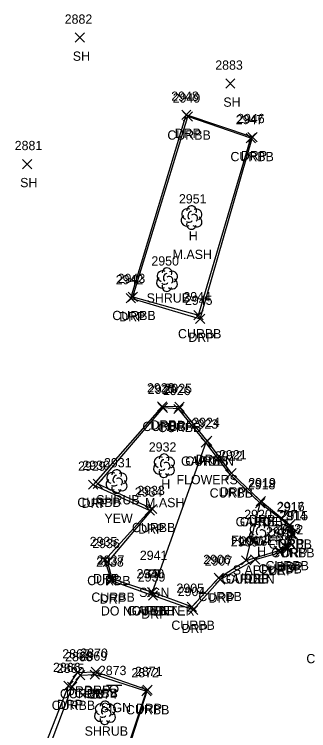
# Model space of a CAD drawing. Extents: x 1477930 to 1480780, y 774090 to 784647.
# Drawn here: x 1479406.8 to 1479470.3, y 775167.1 to 775321.8 of the extents above; entities that cross this region are included whole.
import ezdxf

# ---------------------------------------------------------------- set-up
doc = ezdxf.new("R2010")
doc.units = 0
for name, color, linetype in [('L_A', 7, 'Continuous'), ('L_C', 7, 'Continuous'), ('L_I', 7, 'Continuous'), ('L_TIC', 7, 'Continuous'), ('LAPB', 7, 'Continuous'), ('LSH', 7, 'Continuous'), ('LTD', 7, 'Continuous'), ('R_A', 7, 'Continuous'), ('R_C', 7, 'Continuous'), ('R_I', 7, 'Continuous'), ('R_TIC', 7, 'Continuous'), ('RC', 7, 'Continuous'), ('RDP', 7, 'Continuous'), ('S_A', 7, 'Continuous'), ('S_C', 7, 'Continuous'), ('S_I', 7, 'Continuous'), ('SSGN', 7, 'Continuous')]:
    doc.layers.add(name, color=color, linetype=linetype)

msp = doc.modelspace()

# ---------------------------------------------------------------- linework, layer by layer
at = {"layer": 'L_TIC'}
for points in [[(1479419.9, 775315.79), (1479421.9, 775317.79)], [(1479421.9, 775315.79), (1479419.9, 775317.79)], [(1479452.39, 775305.86), (1479454.39, 775307.86)], [(1479454.39, 775305.86), (1479452.39, 775307.86)], [(1479408.54, 775288.49), (1479410.54, 775290.49)], [(1479410.54, 775288.49), (1479408.54, 775290.49)], [(1479447.07, 775228.34), (1479449.07, 775230.34)], [(1479449.07, 775228.34), (1479447.07, 775230.34)], [(1479458.85, 775215.25), (1479460.85, 775217.25)], [(1479460.85, 775215.25), (1479458.85, 775217.25)], [(1479455.83, 775202.91), (1479457.83, 775204.91)], [(1479457.83, 775202.91), (1479455.83, 775204.91)], [(1479435.49, 775196.03), (1479437.49, 775198.03)], [(1479437.49, 775196.03), (1479435.49, 775198.03)]]:
    msp.add_lwpolyline(points, dxfattribs=at)
at = {"layer": 'LAPB'}
for points in [[(1479448.07, 775229.34), (1479436.49, 775197.03)], [(1479456.83, 775203.91), (1479459.85, 775216.25)]]:
    msp.add_lwpolyline(points, dxfattribs=at)
at = {"layer": 'LSH'}
for p, q in [((1479439.69, 775264.57), (1479439.69, 775264.57)), ((1479439.69, 775264.57), (1479439.69, 775264.57)), ((1479428.82, 775220.99), (1479428.82, 775220.99)), ((1479428.82, 775220.99), (1479428.82, 775220.99)), ((1479426.32, 775171.04), (1479426.32, 775171.04)), ((1479426.32, 775171.04), (1479426.32, 775171.04))]:
    msp.add_line(p, q, dxfattribs=at)
for centre in [(1479439.74, 775266), (1479428.86, 775222.42), (1479426.37, 775172.47)]:
    msp.add_arc(centre, 1.05, 335.5272, 180.9563, dxfattribs=at)
for centre, major_axis, ratio, start_param, end_param in [((1479438.9, 775265.23), (1.21, -0.51), 0.895232, 1.570796, 4.712389), ((1479440.74, 775265.15), (-1.14, -0.48), 0.949671, 1.570796, 4.712389), ((1479438.61, 775263.86), (0.58, -1.04), 0.959034, 3.141593, 6.283185), ((1479439.49, 775265.03), (-0.208, -0.792), 0.645439, 3.141593, 6.283185), ((1479440.19, 775264.4), (-0.5, 0.667), 0.989748, 3.141593, 6.283185), ((1479440.69, 775263.73), (-1.09, 0.79), 0.841452, 1.570796, 4.712389), ((1479439.7, 775263.07), (0.26, 1.06), 0.942809, 1.570796, 4.712389), ((1479439.24, 775263.82), (-0.625, -0.083), 0.423636, 0, 3.141593), ((1479428.02, 775221.65), (1.21, -0.51), 0.895232, 1.570796, 4.712389), ((1479429.86, 775221.57), (-1.14, -0.48), 0.949671, 1.570796, 4.712389), ((1479427.73, 775220.28), (0.58, -1.04), 0.959034, 3.141593, 6.283185), ((1479428.61, 775221.44), (-0.208, -0.792), 0.645439, 3.141593, 6.283185), ((1479429.32, 775220.82), (-0.5, 0.667), 0.989748, 3.141593, 6.283185), ((1479428.82, 775219.49), (0.26, 1.06), 0.942809, 1.570796, 4.712389), ((1479428.36, 775220.24), (-0.625, -0.083), 0.423636, 0, 3.141593), ((1479429.82, 775220.15), (-1.09, 0.79), 0.841452, 1.570796, 4.712389), ((1479425.53, 775171.71), (1.21, -0.51), 0.895232, 1.570796, 4.712389), ((1479426.11, 775171.5), (-0.208, -0.792), 0.645439, 3.141593, 6.283185), ((1479426.82, 775170.87), (-0.5, 0.667), 0.989748, 3.141593, 6.283185), ((1479427.36, 775171.62), (-1.14, -0.48), 0.949671, 1.570796, 4.712389), ((1479425.24, 775170.33), (0.58, -1.04), 0.959034, 3.141593, 6.283185), ((1479425.86, 775170.29), (-0.625, -0.083), 0.423636, 0, 3.141593), ((1479427.32, 775170.21), (-1.09, 0.79), 0.841452, 1.570796, 4.712389), ((1479426.32, 775169.54), (0.26, 1.06), 0.942809, 1.570796, 4.712389)]:
    msp.add_ellipse(centre, major_axis=major_axis, ratio=ratio, start_param=start_param, end_param=end_param, dxfattribs=at)
at = {"layer": 'LTD'}
for p, q in [((1479444.99, 775277.98), (1479444.99, 775277.98)), ((1479444.99, 775277.98), (1479444.99, 775277.98)), ((1479439.05, 775224.39), (1479439.05, 775224.39)), ((1479439.05, 775224.39), (1479439.05, 775224.39)), ((1479459.72, 775209.83), (1479459.72, 775209.83)), ((1479459.72, 775209.83), (1479459.72, 775209.83))]:
    msp.add_line(p, q, dxfattribs=at)
for centre in [(1479445.03, 775279.41), (1479439.1, 775225.83), (1479459.77, 775211.26)]:
    msp.add_arc(centre, 1.05, 335.5272, 180.9563, dxfattribs=at)
for centre, major_axis, ratio, start_param, end_param in [((1479444.2, 775278.64), (1.21, -0.51), 0.895232, 1.570796, 4.712389), ((1479446.03, 775278.56), (-1.14, -0.48), 0.949671, 1.570796, 4.712389), ((1479444.78, 775278.43), (-0.208, -0.792), 0.645439, 3.141593, 6.283185), ((1479445.49, 775277.81), (-0.5, 0.667), 0.989748, 3.141593, 6.283185), ((1479443.9, 775277.27), (0.58, -1.04), 0.959034, 3.141593, 6.283185), ((1479444.53, 775277.23), (-0.625, -0.083), 0.423636, 0, 3.141593), ((1479445.99, 775277.14), (-1.09, 0.79), 0.841452, 1.570796, 4.712389), ((1479444.99, 775276.48), (0.26, 1.06), 0.942809, 1.570796, 4.712389), ((1479438.26, 775225.06), (1.21, -0.51), 0.895232, 1.570796, 4.712389), ((1479440.09, 775224.98), (-1.14, -0.48), 0.949671, 1.570796, 4.712389), ((1479437.97, 775223.69), (0.58, -1.04), 0.959034, 3.141593, 6.283185), ((1479438.84, 775224.85), (-0.208, -0.792), 0.645439, 3.141593, 6.283185), ((1479439.55, 775224.23), (-0.5, 0.667), 0.989748, 3.141593, 6.283185), ((1479440.05, 775223.56), (-1.09, 0.79), 0.841452, 1.570796, 4.712389), ((1479439.05, 775222.89), (0.26, 1.06), 0.942809, 1.570796, 4.712389), ((1479438.59, 775223.64), (-0.625, -0.083), 0.423636, 0, 3.141593), ((1479458.93, 775210.5), (1.21, -0.51), 0.895232, 1.570796, 4.712389), ((1479459.51, 775210.29), (-0.208, -0.792), 0.645439, 3.141593, 6.283185), ((1479460.22, 775209.66), (-0.5, 0.667), 0.989748, 3.141593, 6.283185), ((1479460.76, 775210.41), (-1.14, -0.48), 0.949671, 1.570796, 4.712389), ((1479458.64, 775209.12), (0.58, -1.04), 0.959034, 3.141593, 6.283185), ((1479459.26, 775209.08), (-0.625, -0.083), 0.423636, 0, 3.141593), ((1479460.72, 775209), (-1.09, 0.79), 0.841452, 1.570796, 4.712389), ((1479459.72, 775208.33), (0.26, 1.06), 0.942809, 1.570796, 4.712389)]:
    msp.add_ellipse(centre, major_axis=major_axis, ratio=ratio, start_param=start_param, end_param=end_param, dxfattribs=at)
at = {"layer": 'R_TIC'}
for points in [[(1479442.89, 775299.14), (1479444.89, 775301.14)], [(1479444.89, 775299.14), (1479442.89, 775301.14)], [(1479442.89, 775299.14), (1479444.89, 775301.14)], [(1479444.89, 775299.14), (1479442.89, 775301.14)], [(1479443.22, 775298.75), (1479445.22, 775300.75)], [(1479445.22, 775298.75), (1479443.22, 775300.75)], [(1479443.22, 775298.75), (1479445.22, 775300.75)], [(1479445.22, 775298.75), (1479443.22, 775300.75)], [(1479456.82, 775294.1), (1479458.82, 775296.1)], [(1479458.82, 775294.1), (1479456.82, 775296.1)], [(1479457.17, 775294.32), (1479459.17, 775296.32)], [(1479459.17, 775294.32), (1479457.17, 775296.32)], [(1479430.92, 775259.53), (1479432.92, 775261.53)], [(1479432.92, 775259.53), (1479430.92, 775261.53)], [(1479430.92, 775259.53), (1479432.92, 775261.53)], [(1479432.92, 775259.53), (1479430.92, 775261.53)], [(1479431.33, 775259.79), (1479433.33, 775261.79)], [(1479433.33, 775259.79), (1479431.33, 775261.79)], [(1479431.33, 775259.79), (1479433.33, 775261.79)], [(1479433.33, 775259.79), (1479431.33, 775261.79)], [(1479445.51, 775255.85), (1479447.51, 775257.85)], [(1479447.51, 775255.85), (1479445.51, 775257.85)], [(1479445.85, 775255.08), (1479447.85, 775257.08)], [(1479447.85, 775255.08), (1479445.85, 775257.08)], [(1479437.65, 775236.16), (1479439.65, 775238.16)], [(1479439.65, 775236.16), (1479437.65, 775238.16)], [(1479437.84, 775235.83), (1479439.84, 775237.83)], [(1479439.84, 775235.83), (1479437.84, 775237.83)], [(1479441.18, 775235.6), (1479443.18, 775237.6)], [(1479443.18, 775235.6), (1479441.18, 775237.6)], [(1479441.43, 775236.04), (1479443.43, 775238.04)], [(1479443.43, 775236.04), (1479441.43, 775238.04)], [(1479447.42, 775228.71), (1479449.42, 775230.71)], [(1479449.42, 775228.71), (1479447.42, 775230.71)], [(1479447.07, 775228.34), (1479449.07, 775230.34)], [(1479449.07, 775228.34), (1479447.07, 775230.34)], [(1479452.33, 775221.46), (1479454.33, 775223.46)], [(1479454.33, 775221.46), (1479452.33, 775223.46)], [(1479452.64, 775221.71), (1479454.64, 775223.71)], [(1479454.64, 775221.71), (1479452.64, 775223.71)], [(1479422.79, 775219.25), (1479424.79, 775221.25)], [(1479424.79, 775219.25), (1479422.79, 775221.25)], [(1479423.79, 775219.44), (1479425.79, 775221.44)], [(1479425.79, 775219.44), (1479423.79, 775221.44)], [(1479458.85, 775215.25), (1479460.85, 775217.25)], [(1479460.85, 775215.25), (1479458.85, 775217.25)], [(1479458.95, 775215.68), (1479460.95, 775217.68)], [(1479460.95, 775215.68), (1479458.95, 775217.68)], [(1479435.02, 775213.68), (1479437.02, 775215.68)], [(1479437.02, 775213.68), (1479435.02, 775215.68)], [(1479435.56, 775214), (1479437.56, 775216)], [(1479437.56, 775214), (1479435.56, 775216)], [(1479465.06, 775210.43), (1479467.06, 775212.43)], [(1479467.06, 775210.43), (1479465.06, 775212.43)], [(1479465.22, 775210.54), (1479467.22, 775212.54)], [(1479467.22, 775210.54), (1479465.22, 775212.54)], [(1479465.61, 775208.55), (1479467.61, 775210.55)], [(1479467.61, 775208.55), (1479465.61, 775210.55)], [(1479465.91, 775208.55), (1479467.91, 775210.55)], [(1479467.91, 775208.55), (1479465.91, 775210.55)], [(1479464.4, 775205.77), (1479466.4, 775207.77)], [(1479466.4, 775205.77), (1479464.4, 775207.77)], [(1479464.84, 775205.56), (1479466.84, 775207.56)], [(1479466.84, 775205.56), (1479464.84, 775207.56)], [(1479462.87, 775205.07), (1479464.87, 775207.07)], [(1479464.87, 775205.07), (1479462.87, 775207.07)], [(1479463.09, 775204.64), (1479465.09, 775206.64)], [(1479465.09, 775204.64), (1479463.09, 775206.64)], [(1479425.29, 775202.98), (1479427.29, 775204.98)], [(1479427.29, 775202.98), (1479425.29, 775204.98)], [(1479425.91, 775202.55), (1479427.91, 775204.55)], [(1479427.91, 775202.55), (1479425.91, 775204.55)], [(1479455.83, 775202.91), (1479457.83, 775204.91)], [(1479457.83, 775202.91), (1479455.83, 775204.91)], [(1479457.76, 775203.07), (1479459.76, 775205.07)], [(1479459.76, 775203.07), (1479457.76, 775205.07)], [(1479449.92, 775199.11), (1479451.92, 775201.11)], [(1479451.92, 775199.11), (1479449.92, 775201.11)], [(1479426.7, 775198.57), (1479428.7, 775200.57)], [(1479428.7, 775198.57), (1479426.7, 775200.57)], [(1479426.82, 775198.96), (1479428.82, 775200.96)], [(1479428.82, 775198.96), (1479426.82, 775200.96)], [(1479450.2, 775198.78), (1479452.2, 775200.78)], [(1479452.2, 775198.78), (1479450.2, 775200.78)], [(1479435.49, 775196.03), (1479437.49, 775198.03)], [(1479437.49, 775196.03), (1479435.49, 775198.03)], [(1479435.49, 775196.03), (1479437.49, 775198.03)], [(1479437.49, 775196.03), (1479435.49, 775198.03)], [(1479435.69, 775195.32), (1479437.69, 775197.32)], [(1479437.69, 775195.32), (1479435.69, 775197.32)], [(1479435.69, 775195.32), (1479437.69, 775197.32)], [(1479437.69, 775195.32), (1479435.69, 775197.32)], [(1479444.09, 775192.9), (1479446.09, 775194.9)], [(1479446.09, 775192.9), (1479444.09, 775194.9)], [(1479444.09, 775192.9), (1479446.09, 775194.9)], [(1479446.09, 775192.9), (1479444.09, 775194.9)], [(1479444.38, 775192.19), (1479446.38, 775194.19)], [(1479446.38, 775192.19), (1479444.38, 775194.19)], [(1479444.38, 775192.19), (1479446.38, 775194.19)], [(1479446.38, 775192.19), (1479444.38, 775194.19)], [(1479419.43, 775178.72), (1479421.43, 775180.72)], [(1479421.43, 775178.72), (1479419.43, 775180.72)], [(1479420.02, 775178.12), (1479422.02, 775180.12)], [(1479422.02, 775178.12), (1479420.02, 775180.12)], [(1479423.17, 775178.23), (1479425.17, 775180.23)], [(1479425.17, 775178.23), (1479423.17, 775180.23)], [(1479423.35, 775178.87), (1479425.35, 775180.87)], [(1479425.35, 775178.87), (1479423.35, 775180.87)], [(1479417.47, 775175.79), (1479419.47, 775177.79)], [(1479419.47, 775175.79), (1479417.47, 775177.79)], [(1479418.26, 775175.61), (1479420.26, 775177.61)], [(1479420.26, 775175.61), (1479418.26, 775177.61)], [(1479434.29, 775174.65), (1479436.29, 775176.65)], [(1479436.29, 775174.65), (1479434.29, 775176.65)], [(1479434.29, 775174.65), (1479436.29, 775176.65)], [(1479436.29, 775174.65), (1479434.29, 775176.65)], [(1479434.51, 775174.94), (1479436.51, 775176.94)], [(1479436.51, 775174.94), (1479434.51, 775176.94)], [(1479434.51, 775174.94), (1479436.51, 775176.94)], [(1479436.51, 775174.94), (1479434.51, 775176.94)]]:
    msp.add_lwpolyline(points, dxfattribs=at)
at = {"layer": 'RC'}
for points in [[(1479432.33, 775260.79), (1479446.51, 775256.85), (1479457.82, 775295.1), (1479444.22, 775299.75)], [(1479432.33, 775260.79), (1479444.22, 775299.75)], [(1479445.09, 775193.9), (1479450.92, 775200.11), (1479456.83, 775203.91), (1479463.87, 775206.07), (1479465.4, 775206.77), (1479466.61, 775209.55), (1479466.06, 775211.43), (1479459.85, 775216.25), (1479453.33, 775222.46), (1479448.07, 775229.34), (1479442.18, 775236.6), (1479438.84, 775236.83), (1479424.79, 775220.44), (1479436.56, 775215), (1479426.91, 775203.55), (1479427.82, 775199.96), (1479436.49, 775197.03)], [(1479445.09, 775193.9), (1479436.49, 775197.03)], [(1479422.91, 775138.51), (1479411.34, 775142), (1479409.29, 775143.66), (1479408.07, 775147.03), (1479419.26, 775176.61), (1479421.02, 775179.12), (1479424.17, 775179.23), (1479435.29, 775175.65)], [(1479422.91, 775138.51), (1479435.29, 775175.65)]]:
    msp.add_lwpolyline(points, dxfattribs=at)
at = {"layer": 'RDP'}
for points in [[(1479431.92, 775260.53), (1479446.85, 775256.08), (1479458.17, 775295.32), (1479443.89, 775300.14)], [(1479431.92, 775260.53), (1479443.89, 775300.14)], [(1479445.38, 775193.19), (1479451.2, 775199.78), (1479458.76, 775204.07), (1479464.09, 775205.64), (1479465.84, 775206.56), (1479466.91, 775209.55), (1479466.22, 775211.54), (1479459.95, 775216.68), (1479453.64, 775222.71), (1479448.42, 775229.71), (1479442.43, 775237.04), (1479438.65, 775237.16), (1479423.79, 775220.25), (1479436.02, 775214.68), (1479426.29, 775203.98), (1479427.7, 775199.57), (1479436.69, 775196.32)], [(1479445.38, 775193.19), (1479436.69, 775196.32)], [(1479423.28, 775137.92), (1479408.81, 775142.73), (1479406.77, 775146.86), (1479418.47, 775176.79), (1479420.43, 775179.72), (1479424.35, 775179.87), (1479435.51, 775175.94)], [(1479423.28, 775137.92), (1479435.51, 775175.94)]]:
    msp.add_lwpolyline(points, dxfattribs=at)
at = {"layer": 'SSGN'}
for p, q in [((1479434.93, 775201.85), (1479438.26, 775201.85)), ((1479436.58, 775201.02), (1479436.58, 775201.02)), ((1479426.64, 775176.98), (1479429.97, 775176.98)), ((1479428.29, 775176.15), (1479428.29, 775176.15))]:
    msp.add_line(p, q, dxfattribs=at)
for centre in [(1479436.58, 775201.02), (1479428.29, 775176.15)]:
    msp.add_circle(centre, 0.833, dxfattribs=at)

# ---------------------------------------------------------------- texts
at = {"layer": 'L_A'}
for s, p in [('SH', (1479419.39, 775311.79)), ('SH', (1479451.88, 775301.86)), ('SH', (1479408.03, 775284.49)), ('H', (1479444.42, 775272.98)), ('SHRUB', (1479435.32, 775259.57)), ('GARDEN', (1479442.74, 775224.34)), ('H', (1479438.48, 775219.39)), ('SHRUB', (1479424.45, 775215.99)), ('GARDEN', (1479454.52, 775211.25)), ('H', (1479459.16, 775204.83)), ('GARDEN', (1479451.5, 775198.91)), ('GARDEN', (1479431.16, 775192.03)), ('SHRUB', (1479421.95, 775166.04))]:
    msp.add_text(s, height=2, dxfattribs=at).set_placement(p)
at = {"layer": 'L_C'}
for s, p in [('M.ASH', (1479440.94, 775268.98)), ('M.ASH', (1479435, 775215.39)), ('YEW', (1479426.22, 775211.99)), ('S.APPLE', (1479453.91, 775200.83))]:
    msp.add_text(s, height=2, dxfattribs=at).set_placement(p)
at = {"layer": 'L_I'}
for s, p in [('2882', (1479417.64, 775319.79)), ('2883', (1479450.13, 775309.86)), ('2881', (1479406.85, 775292.49)), ('2951', (1479442.29, 775280.98)), ('2950', (1479436.35, 775267.57)), ('2923', (1479444.81, 775232.34)), ('2932', (1479435.79, 775227.39)), ('2931', (1479426.12, 775223.99)), ('2918', (1479457.16, 775219.25)), ('2920', (1479456.38, 775212.83)), ('2909', (1479453.49, 775206.91)), ('2940', (1479433.14, 775200.03)), ('2874', (1479423.06, 775174.04))]:
    msp.add_text(s, height=2, dxfattribs=at).set_placement(p)
at = {"layer": 'R_A'}
for s, p in [('DRP', (1479441.38, 775295.14)), ('DRP', (1479441.38, 775295.14)), ('CURBB', (1479439.8, 775294.75)), ('CURBB', (1479439.8, 775294.75)), ('DRP', (1479455.66, 775290.32)), ('CURBB', (1479453.41, 775290.1)), ('CURBB', (1479427.91, 775255.79)), ('CURBB', (1479427.91, 775255.79)), ('DRP', (1479429.41, 775255.53)), ('DRP', (1479429.41, 775255.53)), ('CURBB', (1479442.09, 775251.85)), ('DRP', (1479444.34, 775251.08)), ('CURBB', (1479434.42, 775231.83)), ('DRP', (1479436.14, 775232.16)), ('CURBB', (1479437.76, 775231.6)), ('DRP', (1479439.92, 775232.04)), ('CURBB', (1479443.65, 775224.34)), ('DRP', (1479445.91, 775224.71)), ('DRP', (1479451.12, 775217.71)), ('CURBB', (1479448.92, 775217.46)), ('CURBB', (1479420.37, 775215.44)), ('DRP', (1479421.28, 775215.25)), ('DRP', (1479457.44, 775211.68)), ('CURBB', (1479432.15, 775210)), ('CURBB', (1479455.43, 775211.25)), ('DRP', (1479433.51, 775209.68)), ('CURBB', (1479461.64, 775206.43)), ('DRP', (1479463.71, 775206.54)), ('CURBB', (1479462.19, 775204.55)), ('DRP', (1479464.4, 775204.55)), ('CURBB', (1479459.45, 775201.07)), ('CURBB', (1479460.98, 775201.77)), ('DRP', (1479461.58, 775200.64)), ('DRP', (1479463.33, 775201.56)), ('DRP', (1479456.25, 775199.07)), ('CURBB', (1479422.49, 775198.55)), ('DRP', (1479423.78, 775198.98)), ('CURBB', (1479452.41, 775198.91)), ('CURBB', (1479423.4, 775194.96)), ('DRP', (1479425.19, 775194.57)), ('CURBB', (1479446.5, 775195.11)), ('DRP', (1479448.69, 775194.78)), ('CURBB', (1479432.07, 775192.03)), ('CURBB', (1479432.07, 775192.03)), ('DRP', (1479434.17, 775191.32)), ('DRP', (1479434.17, 775191.32)), ('CURBB', (1479440.67, 775188.9)), ('CURBB', (1479440.67, 775188.9)), ('DRP', (1479442.87, 775188.19)), ('DRP', (1479442.87, 775188.19)), ('CURBB', (1479469.79, 775181.69)), ('DRP', (1479417.92, 775174.72)), ('CURBB', (1479419.75, 775174.23)), ('DRP', (1479421.84, 775174.87)), ('CURBB', (1479416.61, 775174.12)), ('CURBB', (1479414.84, 775171.61)), ('DRP', (1479415.96, 775171.79)), ('CURBB', (1479430.87, 775170.65)), ('CURBB', (1479430.87, 775170.65)), ('DRP', (1479433, 775170.94)), ('DRP', (1479433, 775170.94))]:
    msp.add_text(s, height=2, dxfattribs=at).set_placement(p)
at = {"layer": 'R_C'}
for p in [(1479441.77, 775220.34), (1479453.55, 775207.25)]:
    msp.add_text('FLOWERS', height=2, dxfattribs=at).set_placement(p)
at = {"layer": 'R_I'}
for s, p in [('2948', (1479440.63, 775303.14)), ('2948', (1479440.63, 775303.14)), ('2949', (1479440.95, 775302.75)), ('2949', (1479440.95, 775302.75)), ('2947', (1479454.56, 775298.1)), ('2946', (1479454.85, 775298.32)), ('2942', (1479428.66, 775263.53)), ('2942', (1479428.66, 775263.53)), ('2943', (1479429.07, 775263.79)), ('2943', (1479429.07, 775263.79)), ('2944', (1479443.25, 775259.85)), ('2945', (1479443.59, 775259.08)), ('2928', (1479435.39, 775240.16)), ('2927', (1479435.58, 775239.83)), ('2926', (1479438.86, 775239.6)), ('2925', (1479439.17, 775240.04)), ('2923', (1479444.81, 775232.34)), ('2924', (1479445.16, 775232.71)), ('2922', (1479450.07, 775225.46)), ('2921', (1479450.94, 775225.71)), ('2929', (1479420.52, 775223.25)), ('2930', (1479421.44, 775223.44)), ('2918', (1479457.16, 775219.25)), ('2919', (1479457.25, 775219.68)), ('2934', (1479432.76, 775217.68)), ('2933', (1479433.3, 775218)), ('2916', (1479463.47, 775214.54)), ('2917', (1479463.37, 775214.43)), ('2914', (1479463.92, 775212.55)), ('2915', (1479464.22, 775212.55)), ('2910', (1479461.09, 775209.07)), ('2911', (1479461.97, 775208.64)), ('2913', (1479462.71, 775209.77)), ('2912', (1479463.15, 775209.56)), ('2935', (1479423.03, 775206.98)), ('2909', (1479453.49, 775206.91)), ('2908', (1479455.42, 775207.07)), ('2936', (1479423.59, 775206.55)), ('2938', (1479424.44, 775202.57)), ('2937', (1479424.56, 775202.96)), ('2906', (1479447.53, 775203.11)), ('2907', (1479447.86, 775202.78)), ('2940', (1479433.14, 775200.03)), ('2940', (1479433.14, 775200.03)), ('2939', (1479433.42, 775199.32)), ('2939', (1479433.42, 775199.32)), ('2905', (1479441.75, 775196.9)), ('2905', (1479441.75, 775196.9)), ('2904', (1479442.04, 775196.19)), ('2904', (1479442.04, 775196.19)), ('2867', (1479417.12, 775182.72)), ('2868', (1479417.72, 775182.12)), ('2869', (1479420.86, 775182.23)), ('2870', (1479421, 775182.87)), ('2866', (1479415.11, 775179.79)), ('2865', (1479415.95, 775179.61)), ('2871', (1479432.82, 775178.94)), ('2871', (1479432.82, 775178.94)), ('2872', (1479432.03, 775178.65)), ('2872', (1479432.03, 775178.65))]:
    msp.add_text(s, height=2, dxfattribs=at).set_placement(p)
at = {"layer": 'S_A'}
for p in [(1479433.71, 775196), (1479425.43, 775171.13)]:
    msp.add_text('SIGN', height=2, dxfattribs=at).set_placement(p)
at = {"layer": 'S_C'}
msp.add_text('DO NOT ENTER', height=2, dxfattribs=at).set_placement((1479425.45, 775192))
at = {"layer": 'S_I'}
for s, p in [('2941', (1479433.86, 775204)), ('2873', (1479425.01, 775179.13))]:
    msp.add_text(s, height=2, dxfattribs=at).set_placement(p)

doc.saveas('drawing.dxf')
